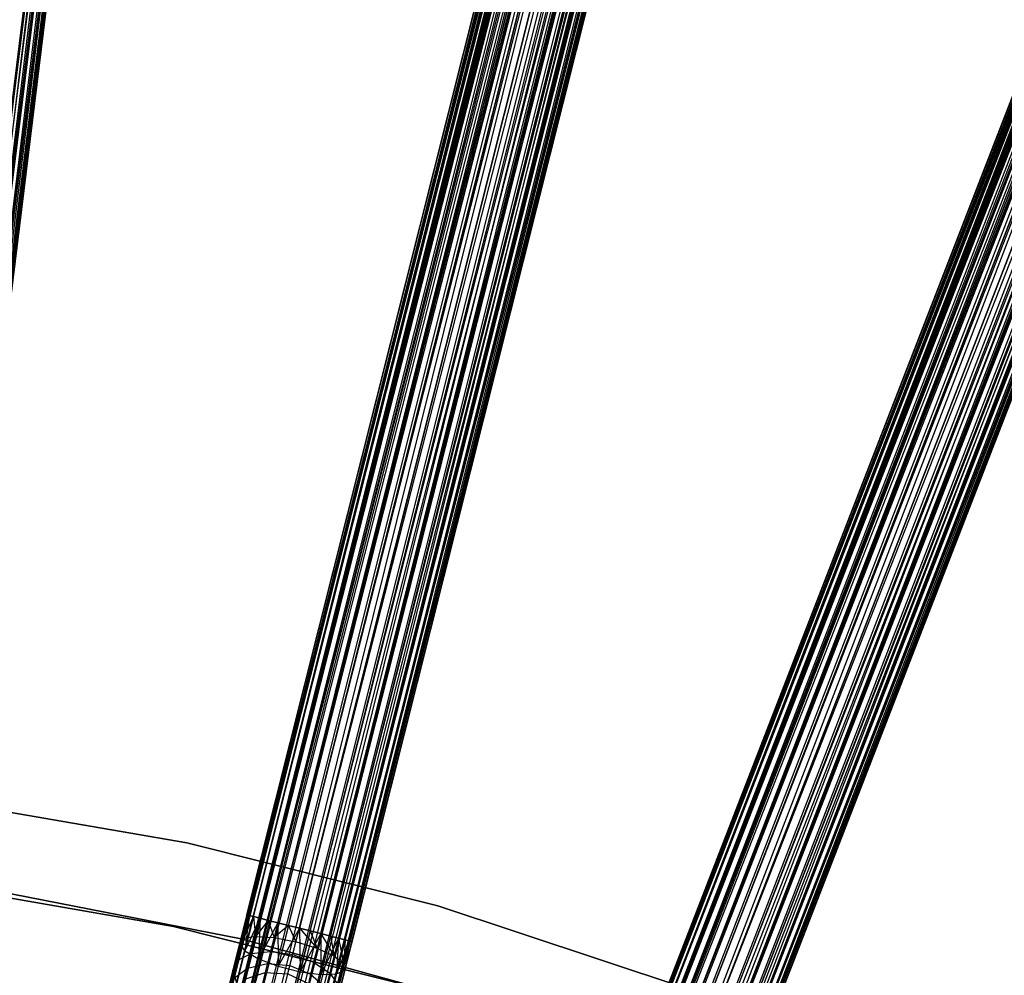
# Model space of a CAD drawing. Extents: x -189 to 189, y -189 to 189.
# Tile 520 of 591: x 10 to 28, y 60 to 77. Entities that reach past the tile are written whole.
import ezdxf

# ---------------------------------------------------------------- set-up
doc = ezdxf.new("R2010")
doc.units = 0
doc.header["$LTSCALE"] = 25.4
doc.layers.get('0').update_dxf_attribs({"linetype": 'CONTINUOUS'})

# ---------------------------------------------------------------- blocks, each defined once
blk = doc.blocks.new('CAMELEON-KENAI-C-12244_STL')
at = {"color": 0}
for p, q in [((21.108, 167.151, -10.414), (6.051, 42.818, -10.169)), ((21.108, 167.151, -10.414), (6.051, 42.818, -10.169)), ((21.288, 167.129, -8.691), (5.897, 42.837, -8.691)), ((21.288, 167.129, -8.691), (5.897, 42.837, -8.691)), ((5.897, 42.837, -8.691), (21.564, 167.095, -9)), ((5.897, 42.837, -8.691), (21.564, 167.095, -9)), ((21.442, 167.11, -10.169), (6.051, 42.818, -10.169)), ((21.442, 167.11, -10.169), (6.051, 42.818, -10.169)), ((6.051, 42.818, -8.831), (21.564, 167.095, -9)), ((6.051, 42.818, -8.831), (21.564, 167.095, -9)), ((21.442, 167.11, -10.169), (6.173, 42.802, -10)), ((21.442, 167.11, -10.169), (6.173, 42.802, -10)), ((21.564, 167.095, -9), (6.173, 42.802, -9)), ((21.564, 167.095, -9), (6.173, 42.802, -9)), ((21.442, 167.11, -10.169), (6.258, 42.792, -9.809)), ((21.442, 167.11, -10.169), (6.258, 42.792, -9.809)), ((21.564, 167.095, -9), (6.258, 42.792, -9.191)), ((21.564, 167.095, -9), (6.258, 42.792, -9.191)), ((21.648, 167.084, -9.809), (6.258, 42.792, -9.809)), ((21.648, 167.084, -9.809), (6.258, 42.792, -9.809)), ((21.692, 167.079, -9.395), (6.258, 42.792, -9.191)), ((21.692, 167.079, -9.395), (6.258, 42.792, -9.191)), ((21.648, 167.084, -9.809), (6.301, 42.787, -9.605)), ((21.648, 167.084, -9.809), (6.301, 42.787, -9.395)), ((21.648, 167.084, -9.809), (6.301, 42.787, -9.605)), ((21.648, 167.084, -9.809), (6.301, 42.787, -9.395)), ((21.692, 167.079, -9.395), (6.301, 42.787, -9.395)), ((21.692, 167.079, -9.395), (6.301, 42.787, -9.395)), ((40.131, 163.634, -9.395), (9.583, 42.175, -9.395)), ((40.131, 163.634, -9.395), (9.583, 42.175, -9.605)), ((40.131, 163.634, -9.395), (9.583, 42.175, -9.395)), ((40.131, 163.634, -9.395), (9.583, 42.175, -9.605)), ((40.256, 163.603, -9), (9.583, 42.175, -9.395)), ((40.256, 163.603, -9), (9.583, 42.175, -9.395)), ((40.131, 163.634, -9.395), (9.625, 42.164, -9.809)), ((40.131, 163.634, -9.395), (9.625, 42.164, -9.809)), ((40.173, 163.623, -9.809), (9.625, 42.164, -9.809)), ((40.173, 163.623, -9.809), (9.625, 42.164, -9.809)), ((40.256, 163.603, -9), (9.625, 42.164, -9.191)), ((40.256, 163.603, -9), (9.625, 42.164, -9.191)), ((40.173, 163.623, -9.809), (9.708, 42.144, -10)), ((40.173, 163.623, -9.809), (9.708, 42.144, -10)), ((9.708, 42.144, -9), (40.256, 163.603, -9)), ((9.708, 42.144, -9), (40.256, 163.603, -9)), ((40.173, 163.623, -9.809), (9.827, 42.114, -10.169)), ((40.173, 163.623, -9.809), (9.827, 42.114, -10.169)), ((9.827, 42.114, -8.831), (40.256, 163.603, -9)), ((9.827, 42.114, -8.831), (40.256, 163.603, -9)), ((40.375, 163.573, -10.169), (9.827, 42.114, -10.169)), ((40.375, 163.573, -10.169), (9.827, 42.114, -10.169)), ((9.827, 42.114, -8.831), (40.526, 163.535, -8.691)), ((9.827, 42.114, -8.831), (40.526, 163.535, -8.691)), ((40.375, 163.573, -10.169), (9.977, 42.076, -10.309)), ((40.375, 163.573, -10.169), (9.977, 42.076, -10.309)), ((9.977, 42.076, -8.691), (40.526, 163.535, -8.691)), ((9.977, 42.076, -8.691), (40.526, 163.535, -8.691)), ((40.701, 163.491, -10.414), (9.977, 42.076, -10.309)), ((40.701, 163.491, -10.414), (9.977, 42.076, -10.309)), ((9.977, 42.076, -8.691), (40.894, 163.442, -8.522)), ((9.977, 42.076, -8.691), (40.894, 163.442, -8.522)), ((40.701, 163.491, -10.414), (10.153, 42.032, -10.414)), ((40.701, 163.491, -10.414), (10.153, 42.032, -10.414)), ((10.153, 42.032, -8.586), (40.894, 163.442, -8.522)), ((10.153, 42.032, -8.586), (40.894, 163.442, -8.522)), ((10.346, 41.983, -10.478), (40.701, 163.491, -10.414)), ((10.346, 41.983, -10.478), (40.701, 163.491, -10.414)), ((40.894, 163.442, -8.522), (10.346, 41.983, -8.522)), ((40.894, 163.442, -8.522), (10.346, 41.983, -8.522)), ((10.547, 41.932, -10.5), (40.701, 163.491, -10.414)), ((10.547, 41.932, -10.5), (40.701, 163.491, -10.414)), ((10.547, 41.932, -8.5), (41.096, 163.391, -8.5)), ((10.547, 41.932, -8.5), (41.096, 163.391, -8.5)), ((10.547, 41.932, -10.5), (41.096, 163.391, -10.5)), ((10.547, 41.932, -10.5), (41.096, 163.391, -10.5)), ((10.749, 41.882, -10.478), (41.096, 163.391, -10.5)), ((10.749, 41.882, -10.478), (41.096, 163.391, -10.5)), ((10.942, 41.833, -10.414), (41.096, 163.391, -10.5)), ((10.942, 41.833, -10.414), (41.096, 163.391, -10.5)), ((10.749, 41.882, -8.522), (41.297, 163.341, -8.522)), ((10.749, 41.882, -8.522), (41.297, 163.341, -8.522)), ((10.749, 41.882, -8.522), (41.666, 163.248, -8.691)), ((10.749, 41.882, -8.522), (41.666, 163.248, -8.691)), ((41.49, 163.292, -10.414), (10.942, 41.833, -10.414)), ((41.49, 163.292, -10.414), (10.942, 41.833, -10.414)), ((10.942, 41.833, -8.586), (41.666, 163.248, -8.691)), ((10.942, 41.833, -8.586), (41.666, 163.248, -8.691)), ((41.49, 163.292, -10.414), (11.118, 41.789, -10.309)), ((41.49, 163.292, -10.414), (11.118, 41.789, -10.309)), ((41.666, 163.248, -8.691), (11.118, 41.789, -8.691)), ((41.666, 163.248, -8.691), (11.118, 41.789, -8.691)), ((11.118, 41.789, -8.691), (41.936, 163.18, -9)), ((11.118, 41.789, -8.691), (41.936, 163.18, -9)), ((41.49, 163.292, -10.414), (11.268, 41.751, -10.169)), ((41.49, 163.292, -10.414), (11.268, 41.751, -10.169)), ((41.816, 163.21, -10.169), (11.268, 41.751, -10.169)), ((41.816, 163.21, -10.169), (11.268, 41.751, -10.169)), ((11.268, 41.751, -8.831), (41.936, 163.18, -9)), ((11.268, 41.751, -8.831), (41.936, 163.18, -9)), ((41.816, 163.21, -10.169), (11.387, 41.721, -10)), ((41.816, 163.21, -10.169), (11.387, 41.721, -10)), ((41.936, 163.18, -9), (11.387, 41.721, -9)), ((41.936, 163.18, -9), (11.387, 41.721, -9)), ((41.816, 163.21, -10.169), (11.47, 41.7, -9.809)), ((41.816, 163.21, -10.169), (11.47, 41.7, -9.809)), ((41.936, 163.18, -9), (11.47, 41.7, -9.191)), ((41.936, 163.18, -9), (11.47, 41.7, -9.191)), ((42.018, 163.159, -9.809), (11.47, 41.7, -9.809)), ((42.018, 163.159, -9.809), (11.47, 41.7, -9.809)), ((42.06, 163.149, -9.395), (11.47, 41.7, -9.191)), ((42.06, 163.149, -9.395), (11.47, 41.7, -9.191)), ((42.018, 163.159, -9.809), (11.512, 41.69, -9.605)), ((42.018, 163.159, -9.809), (11.512, 41.69, -9.395)), ((42.018, 163.159, -9.809), (11.512, 41.69, -9.605)), ((42.018, 163.159, -9.809), (11.512, 41.69, -9.395)), ((42.06, 163.149, -9.395), (11.512, 41.69, -9.395)), ((42.06, 163.149, -9.395), (11.512, 41.69, -9.395)), ((8.257, 61.891, -160.309), (20.343, 159.495, -160.309)), ((8.257, 61.891, -160.309), (20.343, 159.495, -160.309)), ((8.257, 61.891, -158.691), (20.497, 159.476, -158.831)), ((8.257, 61.891, -158.691), (20.497, 159.476, -158.831)), ((8.411, 61.872, -160.169), (20.343, 159.495, -160.309)), ((8.411, 61.872, -160.169), (20.343, 159.495, -160.309)), ((8.411, 61.872, -158.831), (20.497, 159.476, -158.831)), ((8.411, 61.872, -158.831), (20.497, 159.476, -158.831)), ((8.411, 61.872, -160.169), (20.619, 159.461, -160)), ((8.411, 61.872, -160.169), (20.619, 159.461, -160)), ((8.411, 61.872, -158.831), (20.703, 159.451, -159.191)), ((8.411, 61.872, -158.831), (20.703, 159.451, -159.191)), ((8.533, 61.857, -160), (20.619, 159.461, -160)), ((8.533, 61.857, -160), (20.619, 159.461, -160)), ((8.533, 61.857, -159), (20.703, 159.451, -159.191)), ((8.533, 61.857, -159), (20.703, 159.451, -159.191)), ((8.617, 61.846, -159.809), (20.619, 159.461, -160)), ((8.617, 61.846, -159.809), (20.619, 159.461, -160)), ((8.617, 61.846, -159.191), (20.703, 159.451, -159.191)), ((8.617, 61.846, -159.191), (20.703, 159.451, -159.191)), ((8.617, 61.846, -159.191), (20.746, 159.445, -159.605)), ((8.617, 61.846, -159.191), (20.746, 159.445, -159.605)), ((8.617, 61.846, -159.809), (20.746, 159.445, -159.605)), ((8.617, 61.846, -159.809), (20.746, 159.445, -159.605)), ((8.66, 61.841, -159.395), (20.746, 159.445, -159.605)), ((8.66, 61.841, -159.395), (20.746, 159.445, -159.605)), ((8.66, 61.841, -159.605), (20.746, 159.445, -159.605)), ((8.66, 61.841, -159.605), (20.746, 159.445, -159.605)), ((59.937, 157.464, -9.395), (14.694, 40.68, -9.395)), ((59.937, 157.464, -9.395), (14.694, 40.68, -9.605)), ((59.937, 157.464, -9.395), (14.694, 40.68, -9.395)), ((59.937, 157.464, -9.395), (14.694, 40.68, -9.605)), ((60.056, 157.417, -9), (14.694, 40.68, -9.395)), ((60.056, 157.417, -9), (14.694, 40.68, -9.395)), ((59.937, 157.464, -9.395), (14.735, 40.664, -9.809)), ((59.937, 157.464, -9.395), (14.735, 40.664, -9.809)), ((59.977, 157.448, -9.809), (14.735, 40.664, -9.809)), ((59.977, 157.448, -9.809), (14.735, 40.664, -9.809)), ((60.056, 157.417, -9), (14.735, 40.664, -9.191)), ((60.056, 157.417, -9), (14.735, 40.664, -9.191)), ((59.977, 157.448, -9.809), (14.814, 40.633, -10)), ((59.977, 157.448, -9.809), (14.814, 40.633, -10)), ((14.814, 40.633, -9), (60.056, 157.417, -9)), ((14.814, 40.633, -9), (60.056, 157.417, -9)), ((59.977, 157.448, -9.809), (14.928, 40.589, -10.169)), ((59.977, 157.448, -9.809), (14.928, 40.589, -10.169)), ((14.928, 40.589, -8.831), (60.056, 157.417, -9)), ((14.928, 40.589, -8.831), (60.056, 157.417, -9)), ((60.171, 157.373, -10.169), (14.928, 40.589, -10.169)), ((60.171, 157.373, -10.169), (14.928, 40.589, -10.169)), ((14.928, 40.589, -8.831), (60.316, 157.317, -8.691)), ((14.928, 40.589, -8.831), (60.316, 157.317, -8.691)), ((60.171, 157.373, -10.169), (15.073, 40.533, -10.309)), ((60.171, 157.373, -10.169), (15.073, 40.533, -10.309)), ((15.073, 40.533, -8.691), (60.316, 157.317, -8.691)), ((15.073, 40.533, -8.691), (60.316, 157.317, -8.691)), ((60.485, 157.252, -10.414), (15.073, 40.533, -10.309)), ((60.485, 157.252, -10.414), (15.073, 40.533, -10.309)), ((60.485, 157.252, -10.414), (15.242, 40.467, -10.414)), ((60.485, 157.252, -10.414), (15.242, 40.467, -10.414)), ((15.428, 40.395, -10.478), (60.485, 157.252, -10.414)), ((15.428, 40.395, -10.478), (60.485, 157.252, -10.414)), ((15.621, 40.32, -10.5), (60.485, 157.252, -10.414)), ((15.621, 40.32, -10.5), (60.485, 157.252, -10.414)), ((15.073, 40.533, -8.691), (60.67, 157.18, -8.522)), ((15.073, 40.533, -8.691), (60.67, 157.18, -8.522)), ((15.242, 40.467, -8.586), (60.67, 157.18, -8.522)), ((15.242, 40.467, -8.586), (60.67, 157.18, -8.522)), ((60.67, 157.18, -8.522), (15.428, 40.395, -8.522)), ((60.67, 157.18, -8.522), (15.428, 40.395, -8.522)), ((15.621, 40.32, -8.5), (60.864, 157.105, -8.5)), ((15.621, 40.32, -8.5), (60.864, 157.105, -8.5)), ((15.621, 40.32, -10.5), (60.864, 157.105, -10.5)), ((15.621, 40.32, -10.5), (60.864, 157.105, -10.5)), ((15.815, 40.245, -10.478), (60.864, 157.105, -10.5)), ((15.815, 40.245, -10.478), (60.864, 157.105, -10.5)), ((15.815, 40.245, -8.522), (61.058, 157.03, -8.522)), ((15.815, 40.245, -8.522), (61.058, 157.03, -8.522)), ((16.001, 40.173, -10.414), (60.864, 157.105, -10.5)), ((16.001, 40.173, -10.414), (60.864, 157.105, -10.5)), ((15.815, 40.245, -8.522), (61.412, 156.892, -8.691)), ((15.815, 40.245, -8.522), (61.412, 156.892, -8.691)), ((61.243, 156.958, -10.414), (16.001, 40.173, -10.414)), ((61.243, 156.958, -10.414), (16.001, 40.173, -10.414)), ((16.001, 40.173, -8.586), (61.412, 156.892, -8.691)), ((16.001, 40.173, -8.586), (61.412, 156.892, -8.691)), ((61.243, 156.958, -10.414), (16.17, 40.108, -10.309)), ((61.243, 156.958, -10.414), (16.17, 40.108, -10.309)), ((61.412, 156.892, -8.691), (16.17, 40.108, -8.691)), ((61.412, 156.892, -8.691), (16.17, 40.108, -8.691)), ((61.243, 156.958, -10.414), (16.314, 40.052, -10.169)), ((61.243, 156.958, -10.414), (16.314, 40.052, -10.169)), ((16.17, 40.108, -8.691), (61.671, 156.792, -9)), ((16.17, 40.108, -8.691), (61.671, 156.792, -9)), ((61.557, 156.836, -10.169), (16.314, 40.052, -10.169)), ((61.557, 156.836, -10.169), (16.314, 40.052, -10.169)), ((16.314, 40.052, -8.831), (61.671, 156.792, -9)), ((16.314, 40.052, -8.831), (61.671, 156.792, -9)), ((61.557, 156.836, -10.169), (16.429, 40.007, -10)), ((61.557, 156.836, -10.169), (16.429, 40.007, -10)), ((61.671, 156.792, -9), (16.429, 40.007, -9)), ((61.671, 156.792, -9), (16.429, 40.007, -9)), ((61.557, 156.836, -10.169), (16.508, 39.977, -9.809)), ((61.557, 156.836, -10.169), (16.508, 39.977, -9.809)), ((61.671, 156.792, -9), (16.508, 39.977, -9.191)), ((61.671, 156.792, -9), (16.508, 39.977, -9.191)), ((61.751, 156.761, -9.809), (16.508, 39.977, -9.809)), ((61.751, 156.761, -9.809), (16.508, 39.977, -9.809)), ((61.791, 156.745, -9.395), (16.508, 39.977, -9.191)), ((61.791, 156.745, -9.395), (16.508, 39.977, -9.191)), ((61.751, 156.761, -9.809), (16.549, 39.961, -9.605)), ((61.751, 156.761, -9.809), (16.549, 39.961, -9.395)), ((61.751, 156.761, -9.809), (16.549, 39.961, -9.605)), ((61.751, 156.761, -9.809), (16.549, 39.961, -9.395)), ((61.791, 156.745, -9.395), (16.549, 39.961, -9.395)), ((61.791, 156.745, -9.395), (16.549, 39.961, -9.395)), ((14.266, 60.795, -159.605), (38.255, 156.174, -159.605)), ((14.266, 60.795, -159.605), (38.255, 156.174, -159.605)), ((14.266, 60.795, -159.605), (38.297, 156.164, -159.191)), ((14.266, 60.795, -159.605), (38.297, 156.164, -159.191)), ((14.266, 60.795, -159.395), (38.297, 156.164, -159.191)), ((14.266, 60.795, -159.395), (38.297, 156.164, -159.191)), ((14.308, 60.785, -159.809), (38.255, 156.174, -159.605)), ((14.308, 60.785, -159.809), (38.255, 156.174, -159.605)), ((14.308, 60.785, -159.191), (38.297, 156.164, -159.191)), ((14.308, 60.785, -159.191), (38.297, 156.164, -159.191)), ((14.308, 60.785, -159.809), (38.38, 156.143, -160)), ((14.308, 60.785, -159.809), (38.38, 156.143, -160)), ((14.391, 60.764, -160), (38.38, 156.143, -160)), ((14.391, 60.764, -160), (38.38, 156.143, -160)), ((14.51, 60.734, -160.169), (38.38, 156.143, -160)), ((14.51, 60.734, -160.169), (38.38, 156.143, -160)), ((14.308, 60.785, -159.191), (38.499, 156.113, -158.831)), ((14.308, 60.785, -159.191), (38.499, 156.113, -158.831)), ((14.391, 60.764, -159), (38.499, 156.113, -158.831)), ((14.391, 60.764, -159), (38.499, 156.113, -158.831)), ((14.51, 60.734, -158.831), (38.499, 156.113, -158.831)), ((14.51, 60.734, -158.831), (38.499, 156.113, -158.831)), ((14.51, 60.734, -160.169), (38.649, 156.075, -160.309)), ((14.51, 60.734, -160.169), (38.649, 156.075, -160.309)), ((14.51, 60.734, -158.831), (38.825, 156.031, -158.586)), ((14.51, 60.734, -158.831), (38.825, 156.031, -158.586)), ((14.661, 60.696, -160.309), (38.649, 156.075, -160.309)), ((14.661, 60.696, -160.309), (38.649, 156.075, -160.309)), ((14.661, 60.696, -158.691), (38.825, 156.031, -158.586)), ((14.661, 60.696, -158.691), (38.825, 156.031, -158.586)), ((14.836, 60.652, -160.414), (38.649, 156.075, -160.309)), ((14.836, 60.652, -160.414), (38.649, 156.075, -160.309)), ((14.836, 60.652, -158.586), (38.825, 156.031, -158.586)), ((14.836, 60.652, -158.586), (38.825, 156.031, -158.586)), ((14.836, 60.652, -160.414), (39.018, 155.982, -160.478)), ((14.836, 60.652, -160.414), (39.018, 155.982, -160.478)), ((15.029, 60.603, -160.478), (39.018, 155.982, -160.478)), ((15.029, 60.603, -160.478), (39.018, 155.982, -160.478)), ((14.836, 60.652, -158.586), (39.219, 155.932, -158.5)), ((14.836, 60.652, -158.586), (39.219, 155.932, -158.5)), ((15.029, 60.603, -158.522), (39.219, 155.932, -158.5)), ((15.029, 60.603, -158.522), (39.219, 155.932, -158.5)), ((39.219, 155.932, -158.5), (15.231, 60.553, -158.5)), ((15.231, 60.553, -160.5), (39.219, 155.932, -160.5)), ((15.231, 60.553, -160.5), (39.219, 155.932, -160.5)), ((39.219, 155.932, -158.5), (15.231, 60.553, -158.5)), ((15.231, 60.553, -158.5), (39.614, 155.833, -158.586)), ((15.231, 60.553, -158.5), (39.614, 155.833, -158.586)), ((15.432, 60.502, -160.478), (39.421, 155.881, -160.478)), ((15.432, 60.502, -160.478), (39.421, 155.881, -160.478)), ((15.432, 60.502, -158.522), (39.614, 155.833, -158.586)), ((15.432, 60.502, -158.522), (39.614, 155.833, -158.586)), ((15.625, 60.453, -160.414), (39.421, 155.881, -160.478)), ((15.625, 60.453, -160.414), (39.421, 155.881, -160.478)), ((15.625, 60.453, -158.586), (39.614, 155.833, -158.586)), ((15.625, 60.453, -158.586), (39.614, 155.833, -158.586)), ((15.625, 60.453, -160.414), (39.79, 155.788, -160.309)), ((15.625, 60.453, -160.414), (39.79, 155.788, -160.309)), ((15.801, 60.409, -160.309), (39.79, 155.788, -160.309)), ((15.801, 60.409, -160.309), (39.79, 155.788, -160.309)), ((15.951, 60.371, -160.169), (39.79, 155.788, -160.309)), ((15.951, 60.371, -160.169), (39.79, 155.788, -160.309)), ((15.625, 60.453, -158.586), (39.94, 155.751, -158.831)), ((15.625, 60.453, -158.586), (39.94, 155.751, -158.831)), ((15.801, 60.409, -158.691), (39.94, 155.751, -158.831)), ((15.801, 60.409, -158.691), (39.94, 155.751, -158.831)), ((15.951, 60.371, -158.831), (39.94, 155.751, -158.831)), ((15.951, 60.371, -158.831), (39.94, 155.751, -158.831)), ((15.951, 60.371, -160.169), (40.059, 155.721, -160)), ((15.951, 60.371, -160.169), (40.059, 155.721, -160)), ((15.951, 60.371, -158.831), (40.142, 155.7, -159.191)), ((15.951, 60.371, -158.831), (40.142, 155.7, -159.191)), ((16.071, 60.341, -160), (40.059, 155.721, -160)), ((16.071, 60.341, -160), (40.059, 155.721, -160)), ((16.071, 60.341, -159), (40.142, 155.7, -159.191)), ((16.071, 60.341, -159), (40.142, 155.7, -159.191)), ((16.153, 60.321, -159.809), (40.059, 155.721, -160)), ((16.153, 60.321, -159.809), (40.059, 155.721, -160)), ((16.153, 60.321, -159.191), (40.142, 155.7, -159.191)), ((16.153, 60.321, -159.191), (40.142, 155.7, -159.191)), ((16.153, 60.321, -159.191), (40.184, 155.689, -159.605)), ((16.153, 60.321, -159.191), (40.184, 155.689, -159.605)), ((16.153, 60.321, -159.809), (40.184, 155.689, -159.605)), ((16.153, 60.321, -159.809), (40.184, 155.689, -159.605)), ((16.195, 60.31, -159.395), (40.184, 155.689, -159.605)), ((16.195, 60.31, -159.395), (40.184, 155.689, -159.605)), ((16.195, 60.31, -159.605), (40.184, 155.689, -159.605)), ((16.195, 60.31, -159.605), (40.184, 155.689, -159.605)), ((21.63, 58.583, -159.605), (57.158, 150.291, -159.605)), ((21.63, 58.583, -159.605), (57.158, 150.291, -159.605)), ((21.63, 58.583, -159.605), (57.198, 150.276, -159.191)), ((21.63, 58.583, -159.605), (57.198, 150.276, -159.191)), ((21.63, 58.583, -159.395), (57.198, 150.276, -159.191)), ((21.63, 58.583, -159.395), (57.198, 150.276, -159.191)), ((21.67, 58.567, -159.809), (57.158, 150.291, -159.605)), ((21.67, 58.567, -159.809), (57.158, 150.291, -159.605)), ((21.67, 58.567, -159.191), (57.198, 150.276, -159.191)), ((21.67, 58.567, -159.191), (57.198, 150.276, -159.191)), ((21.67, 58.567, -159.809), (57.278, 150.245, -160)), ((21.67, 58.567, -159.809), (57.278, 150.245, -160)), ((21.67, 58.567, -159.191), (57.392, 150.201, -158.831)), ((21.67, 58.567, -159.191), (57.392, 150.201, -158.831)), ((21.75, 58.537, -160), (57.278, 150.245, -160)), ((21.75, 58.537, -160), (57.278, 150.245, -160)), ((21.75, 58.537, -159), (57.392, 150.201, -158.831)), ((21.75, 58.537, -159), (57.392, 150.201, -158.831)), ((21.864, 58.492, -160.169), (57.278, 150.245, -160)), ((21.864, 58.492, -160.169), (57.278, 150.245, -160)), ((21.864, 58.492, -158.831), (57.392, 150.201, -158.831)), ((21.864, 58.492, -158.831), (57.392, 150.201, -158.831)), ((21.864, 58.492, -160.169), (57.537, 150.144, -160.309)), ((21.864, 58.492, -160.169), (57.537, 150.144, -160.309)), ((21.864, 58.492, -158.831), (57.706, 150.079, -158.586)), ((21.864, 58.492, -158.831), (57.706, 150.079, -158.586)), ((22.009, 58.436, -160.309), (57.537, 150.144, -160.309)), ((22.009, 58.436, -160.309), (57.537, 150.144, -160.309)), ((22.009, 58.436, -158.691), (57.706, 150.079, -158.586)), ((22.009, 58.436, -158.691), (57.706, 150.079, -158.586)), ((22.178, 58.371, -160.414), (57.537, 150.144, -160.309)), ((22.178, 58.371, -160.414), (57.537, 150.144, -160.309)), ((22.178, 58.371, -158.586), (57.706, 150.079, -158.586)), ((22.178, 58.371, -158.586), (57.706, 150.079, -158.586)), ((22.178, 58.371, -160.414), (57.891, 150.007, -160.478)), ((22.178, 58.371, -160.414), (57.891, 150.007, -160.478)), ((22.363, 58.299, -160.478), (57.891, 150.007, -160.478)), ((22.363, 58.299, -160.478), (57.891, 150.007, -160.478)), ((22.178, 58.371, -158.586), (58.085, 149.932, -158.5)), ((22.178, 58.371, -158.586), (58.085, 149.932, -158.5)), ((22.363, 58.299, -158.522), (58.085, 149.932, -158.5)), ((22.363, 58.299, -158.522), (58.085, 149.932, -158.5)), ((58.085, 149.932, -158.5), (22.557, 58.224, -158.5)), ((22.557, 58.224, -160.5), (58.085, 149.932, -160.5)), ((22.557, 58.224, -160.5), (58.085, 149.932, -160.5)), ((58.085, 149.932, -158.5), (22.557, 58.224, -158.5)), ((22.751, 58.149, -160.478), (58.279, 149.857, -160.478)), ((22.751, 58.149, -160.478), (58.279, 149.857, -160.478)), ((22.937, 58.077, -160.414), (58.279, 149.857, -160.478)), ((22.937, 58.077, -160.414), (58.279, 149.857, -160.478)), ((22.557, 58.224, -158.5), (58.465, 149.785, -158.586)), ((22.557, 58.224, -158.5), (58.465, 149.785, -158.586)), ((22.751, 58.149, -158.522), (58.465, 149.785, -158.586)), ((22.751, 58.149, -158.522), (58.465, 149.785, -158.586)), ((22.937, 58.077, -158.586), (58.465, 149.785, -158.586)), ((22.937, 58.077, -158.586), (58.465, 149.785, -158.586)), ((22.937, 58.077, -160.414), (58.633, 149.72, -160.309)), ((22.937, 58.077, -160.414), (58.633, 149.72, -160.309)), ((22.937, 58.077, -158.586), (58.778, 149.664, -158.831)), ((22.937, 58.077, -158.586), (58.778, 149.664, -158.831)), ((23.105, 58.011, -160.309), (58.633, 149.72, -160.309)), ((23.105, 58.011, -160.309), (58.633, 149.72, -160.309)), ((23.105, 58.011, -158.691), (58.778, 149.664, -158.831)), ((23.105, 58.011, -158.691), (58.778, 149.664, -158.831)), ((23.25, 57.955, -160.169), (58.633, 149.72, -160.309)), ((23.25, 57.955, -160.169), (58.633, 149.72, -160.309)), ((23.25, 57.955, -158.831), (58.778, 149.664, -158.831)), ((23.25, 57.955, -158.831), (58.778, 149.664, -158.831)), ((23.25, 57.955, -160.169), (58.893, 149.619, -160)), ((23.25, 57.955, -160.169), (58.893, 149.619, -160)), ((23.25, 57.955, -158.831), (58.972, 149.589, -159.191)), ((23.25, 57.955, -158.831), (58.972, 149.589, -159.191)), ((23.365, 57.911, -160), (58.893, 149.619, -160)), ((23.365, 57.911, -160), (58.893, 149.619, -160)), ((23.365, 57.911, -159), (58.972, 149.589, -159.191)), ((23.365, 57.911, -159), (58.972, 149.589, -159.191)), ((23.444, 57.88, -159.809), (58.893, 149.619, -160)), ((23.444, 57.88, -159.809), (58.893, 149.619, -160)), ((23.444, 57.88, -159.191), (58.972, 149.589, -159.191)), ((23.444, 57.88, -159.191), (58.972, 149.589, -159.191)), ((23.444, 57.88, -159.191), (59.013, 149.573, -159.605)), ((23.444, 57.88, -159.191), (59.013, 149.573, -159.605)), ((23.444, 57.88, -159.809), (59.013, 149.573, -159.605)), ((23.444, 57.88, -159.809), (59.013, 149.573, -159.605)), ((23.485, 57.865, -159.395), (59.013, 149.573, -159.605)), ((23.485, 57.865, -159.395), (59.013, 149.573, -159.605)), ((23.485, 57.865, -159.605), (59.013, 149.573, -159.605)), ((23.485, 57.865, -159.605), (59.013, 149.573, -159.605)), ((13.166, 62.117, -160.5), (8.487, 62.926, -160.5)), ((8.487, 62.926, -170), (13.166, 62.117, -170)), ((13.166, 62.117, -160.5), (8.487, 62.926, -160.5)), ((8.487, 62.926, -170), (13.166, 62.117, -170)), ((17.772, 60.961, -160.5), (13.166, 62.117, -160.5)), ((13.166, 62.117, -170), (17.772, 60.961, -170)), ((13.166, 62.117, -160.5), (13.166, 62.117, -170)), ((17.772, 60.961, -160.5), (13.166, 62.117, -160.5)), ((13.166, 62.117, -170), (17.772, 60.961, -170)), ((13.166, 62.117, -160.5), (13.166, 62.117, -170)), ((8.357, 61.38, -167), (12.921, 60.585, -167)), ((12.921, 60.585, -168), (8.357, 61.38, -168)), ((8.357, 61.38, -167), (12.921, 60.585, -167)), ((12.921, 60.585, -168), (8.357, 61.38, -168)), ((9.559, 61.255, -160.5), (14.165, 60.358, -160.5)), ((14.165, 60.358, -170), (9.559, 61.255, -170)), ((14.165, 60.358, -170), (9.559, 61.255, -170)), ((9.559, 61.255, -160.5), (14.165, 60.358, -160.5)), ((22.279, 59.463, -160.5), (17.772, 60.961, -160.5)), ((17.772, 60.961, -170), (22.279, 59.463, -170)), ((17.772, 60.961, -160.5), (17.772, 60.961, -170)), ((22.279, 59.463, -160.5), (17.772, 60.961, -160.5)), ((17.772, 60.961, -170), (22.279, 59.463, -170)), ((17.772, 60.961, -160.5), (17.772, 60.961, -170)), ((14.266, 60.795, -159.605), (14.133, 60.267, -159.467)), ((14.266, 60.795, -159.395), (14.133, 60.267, -159.467)), ((14.266, 60.795, -159.395), (14.133, 60.267, -159.467)), ((14.266, 60.795, -159.605), (14.133, 60.267, -159.467)), ((14.308, 60.785, -159.191), (14.133, 60.267, -159.467)), ((14.308, 60.785, -159.191), (14.133, 60.267, -159.467)), ((14.266, 60.795, -159.605), (14.202, 60.36, -159.867)), ((14.266, 60.795, -159.605), (14.202, 60.36, -159.867)), ((14.308, 60.785, -159.809), (14.202, 60.36, -159.867)), ((14.308, 60.785, -159.809), (14.202, 60.36, -159.867)), ((14.391, 60.764, -160), (14.202, 60.36, -159.867)), ((14.391, 60.764, -160), (14.202, 60.36, -159.867)), ((14.308, 60.785, -159.191), (14.233, 60.136, -159.085)), ((14.308, 60.785, -159.191), (14.233, 60.136, -159.085)), ((14.391, 60.764, -159), (14.233, 60.136, -159.085)), ((14.391, 60.764, -159), (14.233, 60.136, -159.085)), ((14.51, 60.734, -158.831), (14.233, 60.136, -159.085)), ((14.51, 60.734, -158.831), (14.233, 60.136, -159.085)), ((14.308, 60.785, -159.809), (14.266, 60.795, -159.605)), ((14.266, 60.795, -159.395), (14.308, 60.785, -159.191)), ((14.266, 60.795, -159.395), (14.308, 60.785, -159.191)), ((14.308, 60.785, -159.809), (14.266, 60.795, -159.605)), ((14.391, 60.764, -160), (14.308, 60.785, -159.809)), ((14.308, 60.785, -159.191), (14.391, 60.764, -159)), ((14.308, 60.785, -159.191), (14.391, 60.764, -159)), ((14.391, 60.764, -160), (14.308, 60.785, -159.809)), ((14.51, 60.734, -160.169), (14.391, 60.764, -160)), ((14.391, 60.764, -159), (14.51, 60.734, -158.831)), ((14.391, 60.764, -159), (14.51, 60.734, -158.831)), ((14.391, 60.764, -160), (14.426, 60.4, -160.214)), ((14.51, 60.734, -160.169), (14.391, 60.764, -160)), ((14.391, 60.764, -160), (14.426, 60.4, -160.214)), ((14.51, 60.734, -160.169), (14.426, 60.4, -160.214)), ((14.51, 60.734, -160.169), (14.426, 60.4, -160.214)), ((14.661, 60.696, -160.309), (14.426, 60.4, -160.214)), ((14.661, 60.696, -160.309), (14.426, 60.4, -160.214)), ((14.51, 60.734, -158.831), (14.483, 59.991, -158.787)), ((14.51, 60.734, -158.831), (14.483, 59.991, -158.787)), ((14.661, 60.696, -158.691), (14.483, 59.991, -158.787)), ((14.661, 60.696, -158.691), (14.483, 59.991, -158.787)), ((14.836, 60.652, -158.586), (14.483, 59.991, -158.787)), ((14.836, 60.652, -158.586), (14.483, 59.991, -158.787)), ((14.661, 60.696, -160.309), (14.51, 60.734, -160.169)), ((14.51, 60.734, -158.831), (14.661, 60.696, -158.691)), ((14.51, 60.734, -158.831), (14.661, 60.696, -158.691)), ((14.661, 60.696, -160.309), (14.51, 60.734, -160.169)), ((14.836, 60.652, -160.414), (14.661, 60.696, -160.309)), ((14.661, 60.696, -158.691), (14.836, 60.652, -158.586)), ((14.661, 60.696, -158.691), (14.836, 60.652, -158.586)), ((14.661, 60.696, -160.309), (14.768, 60.379, -160.451)), ((14.661, 60.696, -160.309), (14.768, 60.379, -160.451)), ((14.836, 60.652, -160.414), (14.661, 60.696, -160.309)), ((14.836, 60.652, -160.414), (14.768, 60.379, -160.451)), ((14.836, 60.652, -160.414), (14.768, 60.379, -160.451)), ((15.029, 60.603, -160.478), (14.836, 60.652, -160.414)), ((14.836, 60.652, -158.586), (15.029, 60.603, -158.522)), ((14.836, 60.652, -158.586), (15.029, 60.603, -158.522)), ((14.836, 60.652, -158.586), (14.841, 59.856, -158.623)), ((14.836, 60.652, -158.586), (14.841, 59.856, -158.623)), ((15.029, 60.603, -160.478), (14.836, 60.652, -160.414)), ((12.921, 60.585, -167), (12.921, 60.585, -168)), ((12.921, 60.585, -167), (17.413, 59.451, -167)), ((17.413, 59.451, -168), (12.921, 60.585, -168)), ((12.921, 60.585, -167), (12.921, 60.585, -168)), ((12.921, 60.585, -167), (17.413, 59.451, -167)), ((17.413, 59.451, -168), (12.921, 60.585, -168)), ((15.029, 60.603, -160.478), (14.768, 60.379, -160.451)), ((15.029, 60.603, -160.478), (14.768, 60.379, -160.451)), ((15.029, 60.603, -158.522), (14.841, 59.856, -158.623)), ((15.029, 60.603, -158.522), (14.841, 59.856, -158.623)), ((15.231, 60.553, -158.5), (14.841, 59.856, -158.623)), ((15.231, 60.553, -158.5), (14.841, 59.856, -158.623)), ((15.231, 60.553, -160.5), (15.029, 60.603, -160.478)), ((15.029, 60.603, -158.522), (15.231, 60.553, -158.5)), ((15.029, 60.603, -158.522), (15.231, 60.553, -158.5)), ((15.029, 60.603, -160.478), (15.168, 60.302, -160.534)), ((15.029, 60.603, -160.478), (15.168, 60.302, -160.534)), ((15.231, 60.553, -160.5), (15.029, 60.603, -160.478)), ((15.168, 60.302, -160.534), (15.231, 60.553, -160.5)), ((15.168, 60.302, -160.534), (15.231, 60.553, -160.5)), ((15.231, 60.553, -158.5), (15.432, 60.502, -158.522)), ((15.432, 60.502, -160.478), (15.231, 60.553, -160.5)), ((15.231, 60.553, -160.5), (15.556, 60.181, -160.451)), ((15.432, 60.502, -160.478), (15.231, 60.553, -160.5)), ((15.231, 60.553, -160.5), (15.556, 60.181, -160.451)), ((15.231, 60.553, -158.5), (15.432, 60.502, -158.522)), ((15.231, 60.553, -158.5), (15.244, 59.754, -158.623)), ((15.231, 60.553, -158.5), (15.244, 59.754, -158.623)), ((15.432, 60.502, -158.522), (15.244, 59.754, -158.623)), ((15.432, 60.502, -158.522), (15.244, 59.754, -158.623)), ((15.432, 60.502, -158.522), (15.625, 60.453, -158.586)), ((15.625, 60.453, -160.414), (15.432, 60.502, -160.478)), ((15.432, 60.502, -160.478), (15.556, 60.181, -160.451)), ((15.432, 60.502, -160.478), (15.556, 60.181, -160.451)), ((15.625, 60.453, -160.414), (15.432, 60.502, -160.478)), ((15.432, 60.502, -158.522), (15.625, 60.453, -158.586)), ((14.202, 60.36, -159.867), (14.102, 59.965, -160.036)), ((14.202, 60.36, -159.867), (14.102, 59.965, -160.036)), ((14.202, 60.36, -159.867), (14.133, 60.267, -159.467)), ((14.202, 60.36, -159.867), (14.133, 60.267, -159.467)), ((14.165, 60.358, -160.5), (18.689, 59.115, -160.5)), ((18.689, 59.115, -170), (14.165, 60.358, -170)), ((14.165, 60.358, -170), (14.165, 60.358, -160.5)), ((14.165, 60.358, -170), (14.165, 60.358, -160.5)), ((18.689, 59.115, -170), (14.165, 60.358, -170)), ((14.165, 60.358, -160.5), (18.689, 59.115, -160.5)), ((14.426, 60.4, -160.214), (14.202, 60.36, -159.867)), ((14.426, 60.4, -160.214), (14.202, 60.36, -159.867)), ((14.426, 60.4, -160.214), (14.348, 60.088, -160.347)), ((14.426, 60.4, -160.214), (14.348, 60.088, -160.347)), ((14.426, 60.4, -160.214), (14.768, 60.379, -160.451)), ((14.426, 60.4, -160.214), (14.768, 60.379, -160.451)), ((14.768, 60.379, -160.451), (14.704, 60.125, -160.559)), ((14.768, 60.379, -160.451), (14.704, 60.125, -160.559)), ((14.768, 60.379, -160.451), (15.168, 60.302, -160.534)), ((14.768, 60.379, -160.451), (15.168, 60.302, -160.534)), ((15.109, 60.068, -160.634), (15.168, 60.302, -160.534)), ((15.109, 60.068, -160.634), (15.168, 60.302, -160.534)), ((15.556, 60.181, -160.451), (15.168, 60.302, -160.534)), ((15.556, 60.181, -160.451), (15.168, 60.302, -160.534)), ((15.625, 60.453, -158.586), (15.244, 59.754, -158.623)), ((15.625, 60.453, -158.586), (15.244, 59.754, -158.623)), ((15.625, 60.453, -160.414), (15.556, 60.181, -160.451)), ((15.625, 60.453, -160.414), (15.556, 60.181, -160.451)), ((15.625, 60.453, -158.586), (15.623, 59.704, -158.787)), ((15.625, 60.453, -158.586), (15.623, 59.704, -158.787)), ((15.801, 60.409, -158.691), (15.623, 59.704, -158.787)), ((15.801, 60.409, -158.691), (15.623, 59.704, -158.787)), ((15.951, 60.371, -158.831), (15.623, 59.704, -158.787)), ((15.951, 60.371, -158.831), (15.623, 59.704, -158.787)), ((15.625, 60.453, -158.586), (15.801, 60.409, -158.691)), ((15.801, 60.409, -160.309), (15.625, 60.453, -160.414)), ((15.625, 60.453, -160.414), (15.867, 60.037, -160.214)), ((15.801, 60.409, -160.309), (15.625, 60.453, -160.414)), ((15.625, 60.453, -160.414), (15.867, 60.037, -160.214)), ((15.625, 60.453, -158.586), (15.801, 60.409, -158.691)), ((15.801, 60.409, -158.691), (15.951, 60.371, -158.831)), ((15.951, 60.371, -160.169), (15.801, 60.409, -160.309)), ((15.801, 60.409, -160.309), (15.867, 60.037, -160.214)), ((15.801, 60.409, -160.309), (15.867, 60.037, -160.214)), ((15.951, 60.371, -160.169), (15.801, 60.409, -160.309)), ((15.801, 60.409, -158.691), (15.951, 60.371, -158.831)), ((15.951, 60.371, -160.169), (15.867, 60.037, -160.214)), ((15.951, 60.371, -160.169), (15.867, 60.037, -160.214)), ((15.951, 60.371, -158.831), (15.913, 59.714, -159.085)), ((15.951, 60.371, -158.831), (15.913, 59.714, -159.085)), ((16.071, 60.341, -159), (15.913, 59.714, -159.085)), ((16.071, 60.341, -159), (15.913, 59.714, -159.085)), ((16.153, 60.321, -159.191), (15.913, 59.714, -159.085)), ((16.153, 60.321, -159.191), (15.913, 59.714, -159.085)), ((15.951, 60.371, -158.831), (16.071, 60.341, -159)), ((16.071, 60.341, -160), (15.951, 60.371, -160.169)), ((15.951, 60.371, -160.169), (16.046, 59.896, -159.867)), ((16.071, 60.341, -160), (15.951, 60.371, -160.169)), ((15.951, 60.371, -160.169), (16.046, 59.896, -159.867)), ((15.951, 60.371, -158.831), (16.071, 60.341, -159)), ((16.071, 60.341, -160), (16.046, 59.896, -159.867)), ((16.071, 60.341, -160), (16.046, 59.896, -159.867)), ((16.153, 60.321, -159.809), (16.046, 59.896, -159.867)), ((16.153, 60.321, -159.809), (16.046, 59.896, -159.867)), ((16.153, 60.321, -159.809), (16.062, 59.782, -159.467)), ((16.153, 60.321, -159.809), (16.062, 59.782, -159.467)), ((16.153, 60.321, -159.191), (16.062, 59.782, -159.467)), ((16.153, 60.321, -159.191), (16.062, 59.782, -159.467)), ((16.195, 60.31, -159.395), (16.062, 59.782, -159.467)), ((16.195, 60.31, -159.605), (16.062, 59.782, -159.467)), ((16.195, 60.31, -159.605), (16.062, 59.782, -159.467)), ((16.195, 60.31, -159.395), (16.062, 59.782, -159.467)), ((16.071, 60.341, -159), (16.153, 60.321, -159.191)), ((16.153, 60.321, -159.809), (16.071, 60.341, -160)), ((16.153, 60.321, -159.809), (16.071, 60.341, -160)), ((16.071, 60.341, -159), (16.153, 60.321, -159.191)), ((16.153, 60.321, -159.191), (16.195, 60.31, -159.395)), ((16.195, 60.31, -159.605), (16.153, 60.321, -159.809)), ((16.195, 60.31, -159.605), (16.153, 60.321, -159.809)), ((16.153, 60.321, -159.191), (16.195, 60.31, -159.395)), ((14.133, 60.267, -159.467), (14.009, 59.775, -159.677)), ((14.133, 60.267, -159.467), (14.009, 59.775, -159.677)), ((14.233, 60.136, -159.085), (14.086, 59.552, -159.335)), ((14.233, 60.136, -159.085), (14.086, 59.552, -159.335)), ((14.133, 60.267, -159.467), (14.233, 60.136, -159.085)), ((14.133, 60.267, -159.467), (14.233, 60.136, -159.085)), ((14.233, 60.136, -159.085), (14.483, 59.991, -158.787)), ((14.233, 60.136, -159.085), (14.483, 59.991, -158.787)), ((14.348, 60.088, -160.347), (14.704, 60.125, -160.559)), ((14.348, 60.088, -160.347), (14.704, 60.125, -160.559)), ((14.704, 60.125, -160.559), (14.649, 59.907, -160.732)), ((14.704, 60.125, -160.559), (14.649, 59.907, -160.732)), ((14.704, 60.125, -160.559), (15.109, 60.068, -160.634)), ((14.704, 60.125, -160.559), (15.109, 60.068, -160.634)), ((15.556, 60.181, -160.451), (15.493, 59.927, -160.559)), ((15.556, 60.181, -160.451), (15.493, 59.927, -160.559)), ((15.867, 60.037, -160.214), (15.556, 60.181, -160.451)), ((15.867, 60.037, -160.214), (15.556, 60.181, -160.451)), ((14.009, 59.775, -159.677), (14.102, 59.965, -160.036)), ((14.009, 59.775, -159.677), (14.102, 59.965, -160.036)), ((14.102, 59.965, -160.036), (14.017, 59.625, -160.304)), ((14.102, 59.965, -160.036), (14.017, 59.625, -160.304)), ((14.102, 59.965, -160.036), (14.348, 60.088, -160.347)), ((14.102, 59.965, -160.036), (14.348, 60.088, -160.347)), ((14.348, 60.088, -160.347), (14.28, 59.821, -160.559)), ((14.348, 60.088, -160.347), (14.28, 59.821, -160.559)), ((14.483, 59.991, -158.787), (14.318, 59.334, -159.067)), ((14.483, 59.991, -158.787), (14.318, 59.334, -159.067)), ((14.483, 59.991, -158.787), (14.841, 59.856, -158.623)), ((14.483, 59.991, -158.787), (14.841, 59.856, -158.623)), ((15.058, 59.867, -160.793), (15.109, 60.068, -160.634)), ((15.058, 59.867, -160.793), (15.109, 60.068, -160.634)), ((15.109, 60.068, -160.634), (15.493, 59.927, -160.559)), ((15.109, 60.068, -160.634), (15.493, 59.927, -160.559)), ((15.493, 59.927, -160.559), (15.438, 59.708, -160.732)), ((15.493, 59.927, -160.559), (15.438, 59.708, -160.732)), ((15.493, 59.927, -160.559), (15.789, 59.726, -160.347)), ((15.493, 59.927, -160.559), (15.789, 59.726, -160.347)), ((15.867, 60.037, -160.214), (15.789, 59.726, -160.347)), ((15.867, 60.037, -160.214), (15.789, 59.726, -160.347)), ((16.046, 59.896, -159.867), (15.867, 60.037, -160.214)), ((16.046, 59.896, -159.867), (15.867, 60.037, -160.214)), ((14.009, 59.775, -159.677), (13.903, 59.352, -160.012)), ((14.009, 59.775, -159.677), (13.903, 59.352, -160.012)), ((14.086, 59.552, -159.335), (14.009, 59.775, -159.677)), ((14.086, 59.552, -159.335), (14.009, 59.775, -159.677)), ((14.017, 59.625, -160.304), (14.28, 59.821, -160.559)), ((14.017, 59.625, -160.304), (14.28, 59.821, -160.559)), ((14.28, 59.821, -160.559), (14.229, 59.616, -160.835)), ((14.28, 59.821, -160.559), (14.229, 59.616, -160.835)), ((14.28, 59.821, -160.559), (14.649, 59.907, -160.732)), ((14.28, 59.821, -160.559), (14.649, 59.907, -160.732)), ((14.649, 59.907, -160.732), (14.607, 59.739, -160.957)), ((14.649, 59.907, -160.732), (14.607, 59.739, -160.957)), ((14.649, 59.907, -160.732), (15.058, 59.867, -160.793)), ((14.649, 59.907, -160.732), (15.058, 59.867, -160.793)), ((14.841, 59.856, -158.623), (14.666, 59.159, -158.921)), ((14.841, 59.856, -158.623), (14.666, 59.159, -158.921)), ((14.841, 59.856, -158.623), (15.244, 59.754, -158.623)), ((14.841, 59.856, -158.623), (15.244, 59.754, -158.623)), ((15.019, 59.713, -161), (15.058, 59.867, -160.793)), ((15.019, 59.713, -161), (15.058, 59.867, -160.793)), ((15.058, 59.867, -160.793), (15.438, 59.708, -160.732)), ((15.058, 59.867, -160.793), (15.438, 59.708, -160.732)), ((15.244, 59.754, -158.623), (15.069, 59.058, -158.921)), ((15.244, 59.754, -158.623), (15.069, 59.058, -158.921)), ((15.244, 59.754, -158.623), (15.623, 59.704, -158.787)), ((15.244, 59.754, -158.623), (15.623, 59.704, -158.787)), ((15.913, 59.714, -159.085), (16.062, 59.782, -159.467)), ((15.913, 59.714, -159.085), (16.062, 59.782, -159.467)), ((16.062, 59.782, -159.467), (15.938, 59.289, -159.677)), ((16.062, 59.782, -159.467), (15.938, 59.289, -159.677)), ((16.046, 59.896, -159.867), (15.947, 59.501, -160.036)), ((16.046, 59.896, -159.867), (15.947, 59.501, -160.036)), ((16.062, 59.782, -159.467), (16.046, 59.896, -159.867)), ((16.062, 59.782, -159.467), (16.046, 59.896, -159.867)), ((14.229, 59.616, -160.835), (14.607, 59.739, -160.957)), ((14.229, 59.616, -160.835), (14.607, 59.739, -160.957)), ((14.607, 59.739, -160.957), (14.58, 59.634, -161.219)), ((14.607, 59.739, -160.957), (14.58, 59.634, -161.219)), ((14.607, 59.739, -160.957), (15.019, 59.713, -161)), ((14.607, 59.739, -160.957), (15.019, 59.713, -161)), ((14.995, 59.616, -161.241), (15.019, 59.713, -161)), ((14.995, 59.616, -161.241), (15.019, 59.713, -161)), ((15.019, 59.713, -161), (15.396, 59.541, -160.957)), ((15.019, 59.713, -161), (15.396, 59.541, -160.957)), ((15.438, 59.708, -160.732), (15.396, 59.541, -160.957)), ((15.438, 59.708, -160.732), (15.396, 59.541, -160.957)), ((15.438, 59.708, -160.732), (15.722, 59.459, -160.559)), ((15.438, 59.708, -160.732), (15.722, 59.459, -160.559)), ((15.623, 59.704, -158.787), (15.458, 59.047, -159.067)), ((15.623, 59.704, -158.787), (15.458, 59.047, -159.067)), ((15.623, 59.704, -158.787), (15.913, 59.714, -159.085)), ((15.623, 59.704, -158.787), (15.913, 59.714, -159.085)), ((15.789, 59.726, -160.347), (15.722, 59.459, -160.559)), ((15.789, 59.726, -160.347), (15.722, 59.459, -160.559)), ((15.913, 59.714, -159.085), (15.766, 59.129, -159.335)), ((15.913, 59.714, -159.085), (15.766, 59.129, -159.335)), ((15.789, 59.726, -160.347), (15.947, 59.501, -160.036)), ((15.789, 59.726, -160.347), (15.947, 59.501, -160.036))]:
    blk.add_line(p, q, dxfattribs=at)

msp = doc.modelspace()

# ---------------------------------------------------------------- block references
at = {"color": 0}
msp.add_blockref('CAMELEON-KENAI-C-12244_STL', (0, 0), dxfattribs=at)

doc.saveas('drawing.dxf')
